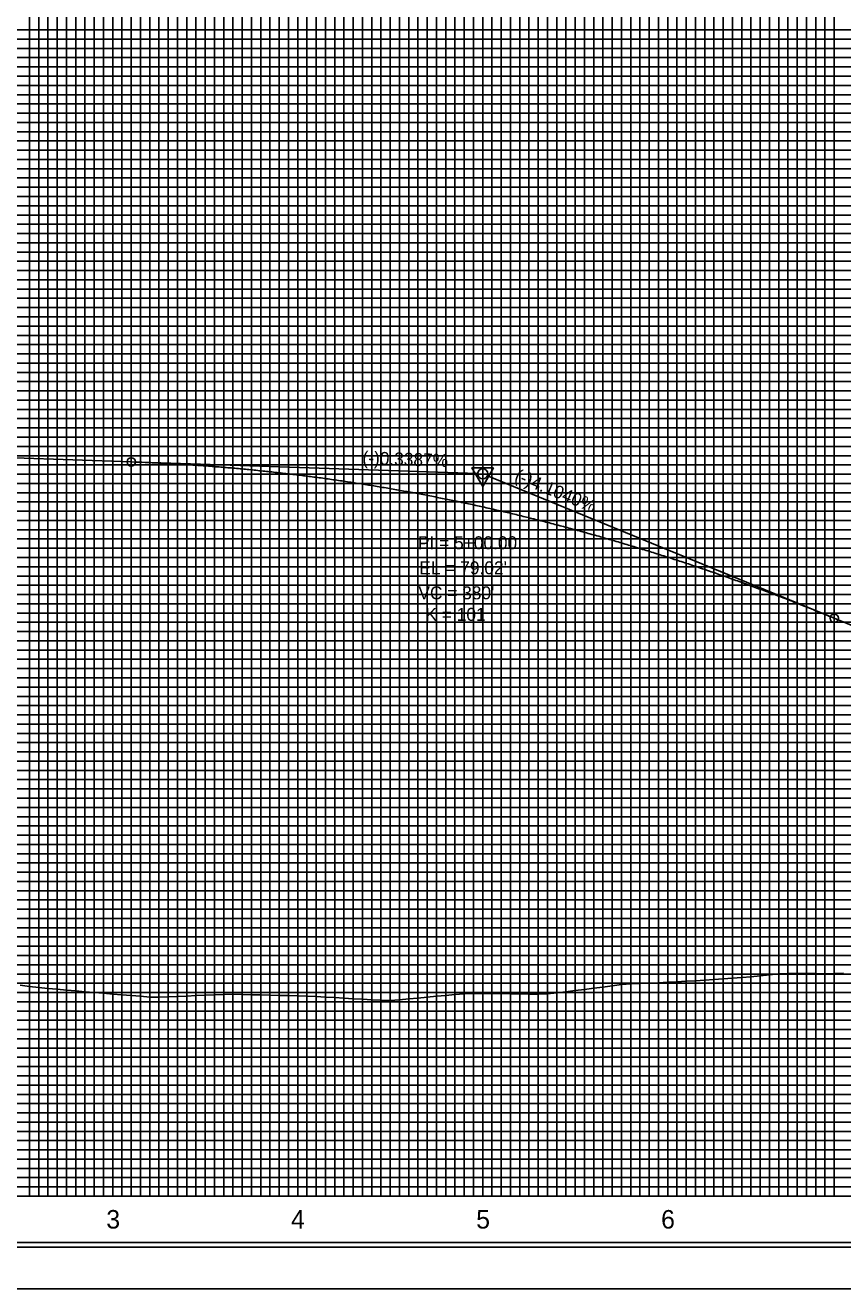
# Model space of a CAD drawing. Extents: x 2345490 to 2436403, y 465165 to 573888.
# Drawn here: x 2411148 to 2411590, y 553229 to 553912 of the extents above; entities that cross this region are included whole.
import ezdxf

# ---------------------------------------------------------------- set-up
doc = ezdxf.new("R2010")
doc.units = 0
for name, color, linetype in [('Old_Level_1', 7, 'Continuous'), ('Old_Level_18', 7, 'Continuous'), ('Old_Level_2', 7, 'Continuous'), ('Old_Level_41', 7, 'Continuous'), ('Old_Level_42', 7, 'Continuous'), ('Old_Level_43', 7, 'Continuous'), ('Old_Level_50', 7, 'Continuous'), ('Old_Level_51', 7, 'Continuous'), ('Old_Level_57', 7, 'Continuous'), ('Old_Level_63', 7, 'Continuous')]:
    doc.layers.add(name, color=color, linetype=linetype)

msp = doc.modelspace()

# ---------------------------------------------------------------- linework, layer by layer
at = {"layer": 'Old_Level_1'}
for points in [[(2411395.325, 553388.642), (2411400.325, 553388.628), (2411405.325, 553388.614), (2411410.325, 553388.532), (2411415.325, 553388.446), (2411420.325, 553388.35975), (2411425.325, 553388.27375), (2411430.325, 553388.4035), (2411435.325, 553389.0265), (2411440.325, 553389.6495), (2411445.325, 553390.2725), (2411450.325, 553390.8955), (2411455.325, 553391.5185), (2411460.325, 553392.1415), (2411465.325, 553392.863), (2411470.325, 553393.596), (2411475.325, 553393.8075), (2411480.325, 553394.0165), (2411485.325, 553394.26125), (2411490.325, 553394.50575), (2411495.325, 553394.7505), (2411500.325, 553394.995), (2411505.325, 553395.2395), (2411510.325, 553395.484), (2411515.325, 553395.77925), (2411520.325, 553396.16225), (2411525.325, 553396.545), (2411530.325, 553396.9275), (2411535.325, 553397.3095), (2411540.325, 553397.691), (2411545.325, 553398.1995), (2411550.325, 553398.758), (2411555.325, 553399.315), (2411560.325, 553399.38275), (2411565.325, 553399.38275), (2411570.325, 553399.38125), (2411575.325, 553399.37875), (2411580.325, 553399.3745), (2411585.325, 553399.52325), (2411590.325, 553399.687)], [(2411145.325, 553393.193), (2411150.325, 553392.41375), (2411155.325, 553391.83725), (2411160.325, 553391.38025), (2411165.325, 553390.9235), (2411170.325, 553390.4665), (2411175.325, 553390.01525), (2411180.325, 553389.60575), (2411185.325, 553389.1965), (2411190.325, 553388.787), (2411195.325, 553388.37775), (2411200.325, 553387.96825), (2411205.325, 553387.559), (2411210.325, 553387.1495), (2411215.325, 553386.74025), (2411220.325, 553386.72375), (2411225.325, 553386.91875), (2411230.325, 553387.11375), (2411235.325, 553387.309), (2411240.325, 553387.504), (2411245.325, 553387.69925), (2411250.325, 553387.89425), (2411255.325, 553388.08925), (2411260.325, 553388.236), (2411265.325, 553388.11475), (2411270.325, 553387.9935), (2411275.325, 553387.87225), (2411280.325, 553387.751), (2411285.325, 553387.6295), (2411290.325, 553387.508), (2411295.325, 553387.38625), (2411300.325, 553387.26475), (2411305.325, 553387.02275), (2411310.325, 553386.732), (2411315.325, 553386.44125), (2411320.325, 553386.1505), (2411325.325, 553385.85975), (2411330.325, 553385.569), (2411335.325, 553385.27825), (2411340.325, 553384.9875), (2411345.325, 553384.831), (2411350.325, 553385.2565), (2411355.325, 553385.7285), (2411360.325, 553386.20025), (2411365.325, 553386.67225), (2411370.325, 553387.144), (2411375.325, 553387.616), (2411380.325, 553388.08775), (2411385.325, 553388.55975), (2411390.325, 553388.656), (2411395.325, 553388.642)]]:
    msp.add_lwpolyline(points, dxfattribs=at)
at = {"layer": 'Old_Level_18'}
msp.add_lwpolyline([(2412345.325, 554304.1845), (2410845.325, 554304.1845), (2410845.325, 553254.1845), (2412345.325, 553254.1845)], close=True, dxfattribs=at)
at = {"layer": 'Old_Level_2'}
for p, q in [((2411142.325, 553677.95375), (2411205.325, 553675.81975)), ((2411205.325, 553675.81975), (2411392.57675, 553669.4775)), ((2411585.325, 553591.4085), (2411397.86925, 553668.34025)), ((2411585.325, 553591.4085), (2411625.325, 553574.9925))]:
    msp.add_line(p, q, dxfattribs=at)
msp.add_lwpolyline([(2411401.25075, 553672.669), (2411389.50825, 553672.6545), (2411395.39175, 553662.53625)], close=True, dxfattribs=at)
for centre, radius in [((2411205.325, 553675.81975), 2.25), ((2411395.325, 553669.3845), 2.75), ((2411395.325, 553669.3845), 2.75), ((2411585.325, 553591.4085), 2.25)]:
    msp.add_circle(centre, radius, dxfattribs=at)
msp.add_spline([(2411205.325, 553675.81975), (2411212.925, 553675.53375), (2411220.525, 553675.1905), (2411228.125, 553674.79), (2411235.725, 553674.33225), (2411243.325, 553673.81725), (2411250.925, 553673.24525), (2411258.525, 553672.61575), (2411266.125, 553671.929), (2411273.725, 553671.18525), (2411281.325, 553670.384), (2411288.925, 553669.52575), (2411296.525, 553668.61), (2411304.125, 553667.63725), (2411311.725, 553666.60725), (2411319.325, 553665.52), (2411326.925, 553664.3755), (2411334.525, 553663.17375), (2411342.125, 553661.91475), (2411349.725, 553660.5985), (2411357.325, 553659.225), (2411364.925, 553657.79425), (2411372.525, 553656.3065), (2411380.125, 553654.76125), (2411387.725, 553653.15875), (2411395.325, 553651.49925), (2411402.925, 553649.7825), (2411410.525, 553648.00825), (2411418.125, 553646.177), (2411425.725, 553644.2885), (2411433.325, 553642.34275), (2411440.925, 553640.33975), (2411448.525, 553638.2795), (2411456.125, 553636.162), (2411463.725, 553633.98725), (2411471.325, 553631.75525), (2411478.925, 553629.46625), (2411486.525, 553627.11975), (2411494.125, 553624.716), (2411501.725, 553622.25525), (2411509.325, 553619.73725), (2411516.925, 553617.16175), (2411524.525, 553614.52925), (2411532.125, 553611.8395), (2411539.725, 553609.0925), (2411547.325, 553606.28825), (2411554.925, 553603.42675), (2411562.525, 553600.508), (2411570.125, 553597.532), (2411577.725, 553594.49875), (2411585.325, 553591.4085)], degree=3, dxfattribs=at)
at = {"layer": 'Old_Level_41'}
msp.add_line((2412345.325, 553279.1845), (2410845.325, 553279.1845), dxfattribs=at)
for points in [[(2411170.325, 554304.1845), (2411170.325, 553279.1845), (2411220.325, 553279.1845), (2411220.325, 554304.1845)], [(2411195.325, 554304.1845), (2411195.325, 553279.1845), (2411245.325, 553279.1845), (2411245.325, 554304.1845)], [(2411270.325, 554304.1845), (2411270.325, 553279.1845), (2411320.325, 553279.1845), (2411320.325, 554304.1845)], [(2411295.325, 554304.1845), (2411295.325, 553279.1845), (2411345.325, 553279.1845), (2411345.325, 554304.1845)], [(2411370.325, 554304.1845), (2411370.325, 553279.1845), (2411420.325, 553279.1845), (2411420.325, 554304.1845)], [(2411395.325, 554304.1845), (2411395.325, 553279.1845), (2411445.325, 553279.1845), (2411445.325, 554304.1845)], [(2411470.325, 554304.1845), (2411470.325, 553279.1845), (2411520.325, 553279.1845), (2411520.325, 554304.1845)], [(2411495.325, 554304.1845), (2411495.325, 553279.1845), (2411545.325, 553279.1845), (2411545.325, 554304.1845)], [(2411570.325, 554304.1845), (2411570.325, 553279.1845), (2411620.325, 553279.1845)], [(2412345.325, 553904.1845), (2410845.325, 553904.1845), (2410845.325, 553854.1845), (2412345.325, 553854.1845)], [(2412345.325, 553804.1845), (2410845.325, 553804.1845), (2410845.325, 553754.1845), (2412345.325, 553754.1845)], [(2412345.325, 553704.1845), (2410845.325, 553704.1845), (2410845.325, 553654.1845), (2412345.325, 553654.1845)], [(2412345.325, 553629.1845), (2410845.325, 553629.1845), (2410845.325, 553679.1845), (2412345.325, 553679.1845)], [(2412345.325, 553604.1845), (2410845.325, 553604.1845), (2410845.325, 553554.1845), (2412345.325, 553554.1845)], [(2412345.325, 553529.1845), (2410845.325, 553529.1845), (2410845.325, 553579.1845), (2412345.325, 553579.1845)], [(2412345.325, 553504.1845), (2410845.325, 553504.1845), (2410845.325, 553454.1845), (2412345.325, 553454.1845)], [(2412345.325, 553404.1845), (2410845.325, 553404.1845), (2410845.325, 553354.1845), (2412345.325, 553354.1845)], [(2412345.325, 553329.1845), (2410845.325, 553329.1845), (2410845.325, 553379.1845), (2412345.325, 553379.1845)], [(2412345.325, 553304.1845), (2410845.325, 553304.1845)]]:
    msp.add_lwpolyline(points, dxfattribs=at)
at = {"layer": 'Old_Level_42'}
for points in [[(2412345.325, 553829.1845), (2410845.325, 553829.1845), (2410845.325, 553879.1845), (2412345.325, 553879.1845)], [(2412345.325, 553729.1845), (2410845.325, 553729.1845), (2410845.325, 553779.1845), (2412345.325, 553779.1845)], [(2412345.325, 553429.1845), (2410845.325, 553429.1845), (2410845.325, 553479.1845), (2412345.325, 553479.1845)]]:
    msp.add_lwpolyline(points, dxfattribs=at)
at = {"layer": 'Old_Level_43'}
for points in [[(2411150.325, 554304.1845), (2411150.325, 553279.1845), (2411155.325, 553279.1845), (2411155.325, 554304.1845)], [(2411160.325, 554304.1845), (2411160.325, 553279.1845), (2411165.325, 553279.1845), (2411165.325, 554304.1845)], [(2411175.325, 554304.1845), (2411175.325, 553279.1845), (2411180.325, 553279.1845), (2411180.325, 554304.1845)], [(2411185.325, 554304.1845), (2411185.325, 553279.1845), (2411190.325, 553279.1845), (2411190.325, 554304.1845)], [(2411200.325, 554304.1845), (2411200.325, 553279.1845), (2411205.325, 553279.1845), (2411205.325, 554304.1845)], [(2411210.325, 554304.1845), (2411210.325, 553279.1845), (2411215.325, 553279.1845), (2411215.325, 554304.1845)], [(2411225.325, 554304.1845), (2411225.325, 553279.1845), (2411240.325, 553279.1845), (2411240.325, 554304.1845)], [(2411230.325, 554304.1845), (2411230.325, 553279.1845), (2411235.325, 553279.1845), (2411235.325, 554304.1845)], [(2411230.325, 554303.5845), (2411230.325, 553279.1845), (2411235.325, 553279.1845), (2411235.325, 554303.5845)], [(2411250.325, 554304.1845), (2411250.325, 553279.1845), (2411255.325, 553279.1845), (2411255.325, 554304.1845)], [(2411260.325, 554304.1845), (2411260.325, 553279.1845), (2411265.325, 553279.1845), (2411265.325, 554304.1845)], [(2411275.325, 554304.1845), (2411275.325, 553279.1845), (2411280.325, 553279.1845), (2411280.325, 554304.1845)], [(2411285.325, 554304.1845), (2411285.325, 553279.1845), (2411290.325, 553279.1845), (2411290.325, 554304.1845)], [(2411300.325, 554304.1845), (2411300.325, 553279.1845), (2411305.325, 553279.1845), (2411305.325, 554304.1845)], [(2411310.325, 554304.1845), (2411310.325, 553279.1845), (2411315.325, 553279.1845), (2411315.325, 554304.1845)], [(2411325.325, 554304.1845), (2411325.325, 553279.1845), (2411330.325, 553279.1845), (2411330.325, 554304.1845)], [(2411335.325, 554304.1845), (2411335.325, 553279.1845), (2411340.325, 553279.1845), (2411340.325, 554304.1845)], [(2411350.325, 554304.1845), (2411350.325, 553279.1845), (2411355.325, 553279.1845), (2411355.325, 554304.1845)], [(2411360.325, 554304.1845), (2411360.325, 553279.1845), (2411365.325, 553279.1845), (2411365.325, 554304.1845)], [(2411375.325, 554304.1845), (2411375.325, 553279.1845)], [(2411380.325, 554304.1845), (2411380.325, 553279.1845), (2411385.325, 553279.1845), (2411385.325, 554304.1845), (2411390.325, 554304.1845), (2411390.325, 553279.1845), (2411400.325, 553279.1845), (2411400.325, 554304.1845), (2411405.325, 554304.1845), (2411405.325, 553279.1845), (2411410.325, 553279.1845), (2411410.325, 554304.1845), (2411415.325, 554304.1845), (2411415.325, 553279.1845)], [(2411425.325, 553279.1845), (2411425.325, 554304.1845)], [(2411430.325, 554304.1845), (2411430.325, 553279.1845), (2411435.325, 553279.1845), (2411435.325, 554304.1845)], [(2411440.325, 554304.1845), (2411440.325, 553279.1845), (2411450.325, 553279.1845), (2411450.325, 554304.1845)], [(2411455.325, 554304.1845), (2411455.325, 553279.1845), (2411455.325, 553279.1845), (2411460.325, 553279.1845), (2411460.325, 554304.1845)], [(2411465.325, 554304.1845), (2411465.325, 553279.1845), (2411475.325, 553279.1845), (2411475.325, 554304.1845)], [(2411480.325, 554304.1845), (2411480.325, 553279.1845), (2411485.325, 553279.1845), (2411485.325, 554304.1845)], [(2411490.325, 554304.1845), (2411490.325, 553279.1845), (2411500.325, 553279.1845), (2411500.325, 554304.1845)], [(2411505.325, 554304.1845), (2411505.325, 553279.1845), (2411510.325, 553279.1845), (2411510.325, 554304.1845)], [(2411515.325, 554304.1845), (2411515.325, 553279.1845), (2411525.325, 553279.1845), (2411525.325, 554304.1845)], [(2411530.325, 554304.1845), (2411530.325, 553279.1845), (2411535.325, 553279.1845), (2411535.325, 554304.1845)], [(2411540.325, 554304.1845), (2411540.325, 553279.1845), (2411550.325, 553279.1845), (2411550.325, 554304.1845)], [(2411555.325, 554304.1845), (2411555.325, 553279.1845), (2411560.325, 553279.1845), (2411560.325, 554304.1845)], [(2411565.325, 554304.1845), (2411565.325, 553279.1845), (2411575.325, 553279.1845), (2411575.325, 554304.1845)], [(2411580.325, 554304.1845), (2411580.325, 553279.1845), (2411585.325, 553279.1845), (2411585.325, 554304.1845)], [(2412295.325, 553909.1845), (2410895.325, 553909.1845), (2410895.325, 553899.1845), (2412295.325, 553899.1845)], [(2412295.325, 553894.1845), (2410895.325, 553894.1845), (2410895.325, 553889.1845), (2412295.325, 553889.1845)], [(2412295.325, 553884.1845), (2410895.325, 553884.1845), (2410895.325, 553874.1845), (2412295.325, 553874.1845)], [(2412295.325, 553869.1845), (2410895.325, 553869.1845), (2410895.325, 553864.1845), (2412295.325, 553864.1845)], [(2412295.325, 553859.1845), (2410895.325, 553859.1845), (2410895.325, 553849.1845), (2412295.325, 553849.1845)], [(2412295.325, 553844.1845), (2410895.325, 553844.1845), (2410895.325, 553839.1845), (2412295.325, 553839.1845)], [(2412295.325, 553834.1845), (2410895.325, 553834.1845), (2410895.325, 553824.1845), (2412295.325, 553824.1845)], [(2412295.325, 553819.1845), (2410895.325, 553819.1845), (2410895.325, 553814.1845), (2412295.325, 553814.1845)], [(2412295.325, 553809.1845), (2410895.325, 553809.1845), (2410895.325, 553799.1845), (2412295.325, 553799.1845)], [(2412295.325, 553794.1845), (2410895.325, 553794.1845), (2410895.325, 553789.1845), (2412295.325, 553789.1845)], [(2412295.325, 553784.1845), (2410895.325, 553784.1845)], [(2410895.325, 553774.1845), (2412295.325, 553774.1845)], [(2412295.325, 553769.1845), (2410895.325, 553769.1845), (2410895.325, 553764.1845), (2412295.325, 553764.1845)], [(2412295.325, 553759.1845), (2410895.325, 553759.1845), (2410895.325, 553749.1845), (2412295.325, 553749.1845)], [(2412295.325, 553744.1845), (2410895.325, 553744.1845), (2410895.325, 553739.1845), (2412295.325, 553739.1845)], [(2412295.325, 553734.1845), (2410895.325, 553734.1845), (2410895.325, 553724.1845), (2412295.325, 553724.1845)], [(2412295.325, 553719.1845), (2410895.325, 553719.1845), (2410895.325, 553714.1845), (2412295.325, 553714.1845)], [(2412295.325, 553709.1845), (2410895.325, 553709.1845), (2410895.325, 553699.1845), (2412295.325, 553699.1845)], [(2412295.325, 553694.1845), (2410895.325, 553694.1845), (2410895.325, 553689.1845), (2412295.325, 553689.1845)], [(2412295.325, 553684.1845), (2410895.325, 553684.1845), (2410895.325, 553674.1845), (2412295.325, 553674.1845)], [(2412295.325, 553669.1845), (2410895.325, 553669.1845), (2410895.325, 553664.1845), (2412295.325, 553664.1845)], [(2412295.325, 553659.1845), (2410895.325, 553659.1845), (2410895.325, 553649.1845), (2412295.325, 553649.1845)], [(2412295.325, 553644.1845), (2410895.325, 553644.1845), (2410895.325, 553639.1845), (2412295.325, 553639.1845)], [(2412295.325, 553634.1845), (2410895.325, 553634.1845), (2410895.325, 553624.1845), (2412295.325, 553624.1845)], [(2412295.325, 553619.1845), (2410895.325, 553619.1845), (2410895.325, 553614.1845), (2412295.325, 553614.1845)], [(2412295.325, 553609.1845), (2410895.325, 553609.1845), (2410895.325, 553599.1845), (2412295.325, 553599.1845)], [(2412295.325, 553594.1845), (2410895.325, 553594.1845), (2410895.325, 553589.1845), (2412295.325, 553589.1845)], [(2412295.325, 553584.1845), (2410895.325, 553584.1845), (2410895.325, 553574.1845), (2412295.325, 553574.1845)], [(2412295.325, 553569.1845), (2410895.325, 553569.1845), (2410895.325, 553564.1845), (2412295.325, 553564.1845)], [(2412295.325, 553559.1845), (2410895.325, 553559.1845), (2410895.325, 553549.1845), (2412295.325, 553549.1845)], [(2412295.325, 553544.1845), (2410895.325, 553544.1845), (2410895.325, 553539.1845), (2412295.325, 553539.1845)], [(2412295.325, 553534.1845), (2410895.325, 553534.1845), (2410895.325, 553524.1845), (2412295.325, 553524.1845)], [(2412295.325, 553519.1845), (2410895.325, 553519.1845), (2410895.325, 553514.1845), (2412295.325, 553514.1845)], [(2412295.325, 553509.1845), (2410895.325, 553509.1845), (2410895.325, 553499.1845), (2412295.325, 553499.1845)], [(2412295.325, 553494.1845), (2410895.325, 553494.1845), (2410895.325, 553489.1845), (2412295.325, 553489.1845)], [(2412295.325, 553484.1845), (2410895.325, 553484.1845)], [(2410895.325, 553474.1845), (2412295.325, 553474.1845)], [(2412295.325, 553469.1845), (2410895.325, 553469.1845), (2410895.325, 553464.1845), (2412295.325, 553464.1845)], [(2412295.325, 553459.1845), (2410895.325, 553459.1845)], [(2410895.325, 553449.1845), (2412295.325, 553449.1845)], [(2412295.325, 553444.1845), (2410895.325, 553444.1845), (2410895.325, 553439.1845), (2412295.325, 553439.1845)], [(2412295.325, 553434.1845), (2410895.325, 553434.1845), (2410895.325, 553424.1845), (2412295.325, 553424.1845)], [(2412295.325, 553419.1845), (2410895.325, 553419.1845), (2410895.325, 553414.1845), (2412295.325, 553414.1845)], [(2412295.325, 553409.1845), (2410895.325, 553409.1845), (2410895.325, 553399.1845), (2412295.325, 553399.1845)], [(2412295.325, 553394.1845), (2410895.325, 553394.1845), (2410895.325, 553389.1845), (2412295.325, 553389.1845)], [(2412295.325, 553384.1845), (2410895.325, 553384.1845), (2410895.325, 553374.1845), (2412295.325, 553374.1845)], [(2412295.325, 553369.1845), (2410895.325, 553369.1845), (2410895.325, 553364.1845), (2412295.325, 553364.1845)], [(2412295.325, 553359.1845), (2410895.325, 553359.1845), (2410895.325, 553349.1845), (2412295.325, 553349.1845)], [(2412295.325, 553344.1845), (2410895.325, 553344.1845), (2410895.325, 553339.1845), (2412295.325, 553339.1845)], [(2412295.325, 553334.1845), (2410895.325, 553334.1845), (2410895.325, 553324.1845), (2412295.325, 553324.1845)], [(2412295.325, 553319.1845), (2410895.325, 553319.1845), (2410895.325, 553314.1845), (2412295.325, 553314.1845)], [(2412295.325, 553309.1845), (2410895.325, 553309.1845), (2410895.325, 553299.1845), (2412295.325, 553299.1845)], [(2412295.325, 553294.1845), (2410895.325, 553294.1845), (2410895.325, 553289.1845), (2412295.325, 553289.1845)], [(2412295.325, 553284.1845), (2410895.325, 553284.1845)]]:
    msp.add_lwpolyline(points, dxfattribs=at)
at = {"layer": 'Old_Level_50'}
msp.add_lwpolyline([(2412357.825, 554306.7345), (2410691.325, 554306.7345), (2410691.325, 553251.6345), (2412357.825, 553251.6345)], close=True, dxfattribs=at)
at = {"layer": 'Old_Level_51'}
msp.add_lwpolyline([(2412362.325, 554329.1845), (2410678.325, 554329.1845), (2410678.325, 553229.1845), (2412362.325, 553229.1845)], close=True, dxfattribs=at)
at = {"layer": 'Old_Level_57'}
for p, q in [((2410845.32525, 553829.18475), (2412695.32475, 553829.18475)), ((2411195.32475, 553279.18475), (2411195.32475, 553829.18475)), ((2411295.32475, 553279.28475), (2411295.32475, 553829.28475)), ((2411295.32475, 553279.18475), (2411295.32475, 553829.18475)), ((2411395.32475, 553279.28475), (2411395.32475, 553829.28475)), ((2411395.32475, 553279.18475), (2411395.32475, 553829.18475)), ((2411495.32475, 553279.28475), (2411495.32475, 553829.28475)), ((2411495.32475, 553279.18475), (2411495.32475, 553829.18475)), ((2410845.32525, 553779.18475), (2412695.32475, 553779.18475)), ((2410845.32525, 553729.18475), (2412695.32475, 553729.18475)), ((2410845.32525, 553679.18475), (2412695.32475, 553679.18475)), ((2410845.32525, 553629.18475), (2412695.32475, 553629.18475)), ((2410845.32525, 553579.18475), (2412695.32475, 553579.18475)), ((2410845.32525, 553529.18475), (2412695.32475, 553529.18475)), ((2410845.32525, 553479.18475), (2412695.32475, 553479.18475)), ((2410845.32525, 553429.18475), (2412695.32475, 553429.18475)), ((2410845.32525, 553379.18475), (2412695.32475, 553379.18475)), ((2410845.325, 553329.18475), (2412695.32475, 553329.18475)), ((2410845.32525, 553279.18475), (2412695.32475, 553279.18475))]:
    msp.add_line(p, q, dxfattribs=at)
at = {"layer": 'Old_Level_63'}
for p, q in [((2411195.325, 553682.4545), (2411195.325, 553879.60425)), ((2411195.325, 553675.4445), (2411195.325, 553591.718)), ((2410895.325, 553279.1845), (2412499.61925, 553279.1845))]:
    msp.add_line(p, q, dxfattribs=at)

# ---------------------------------------------------------------- texts
at = {"layer": 'Old_Level_1'}
for s, p in [('3', (2411191.88875, 553261.6845)), ('4', (2411291.731, 553261.6845)), ('5', (2411391.8235, 553261.6845)), ('6', (2411491.7645, 553261.6845))]:
    msp.add_text(s, height=10, dxfattribs=at).set_placement(p)
at = {"layer": 'Old_Level_2'}
for s, rotation, p in [('(-)0.3387%', 358.06007778, (2411330.22525, 553674.59125)), ('(-)4.1040%', 337.68675278, (2411412.00625, 553665.78125))]:
    msp.add_text(s, height=7.000001, rotation=rotation, dxfattribs=at).set_placement(p)
for s, height, p in [('PI = 5+00.00', 7.0000005, (2411360.325, 553628.634)), ("EL = 79.02'", 7.0000005, (2411361.0765, 553615.1135)), ("VC = 380'", 7.000001, (2411360.56175, 553601.59025)), ('K = 101', 7.000001, (2411364.37925, 553589.95825))]:
    msp.add_text(s, height=height, dxfattribs=at).set_placement(p)

doc.saveas('drawing.dxf')
